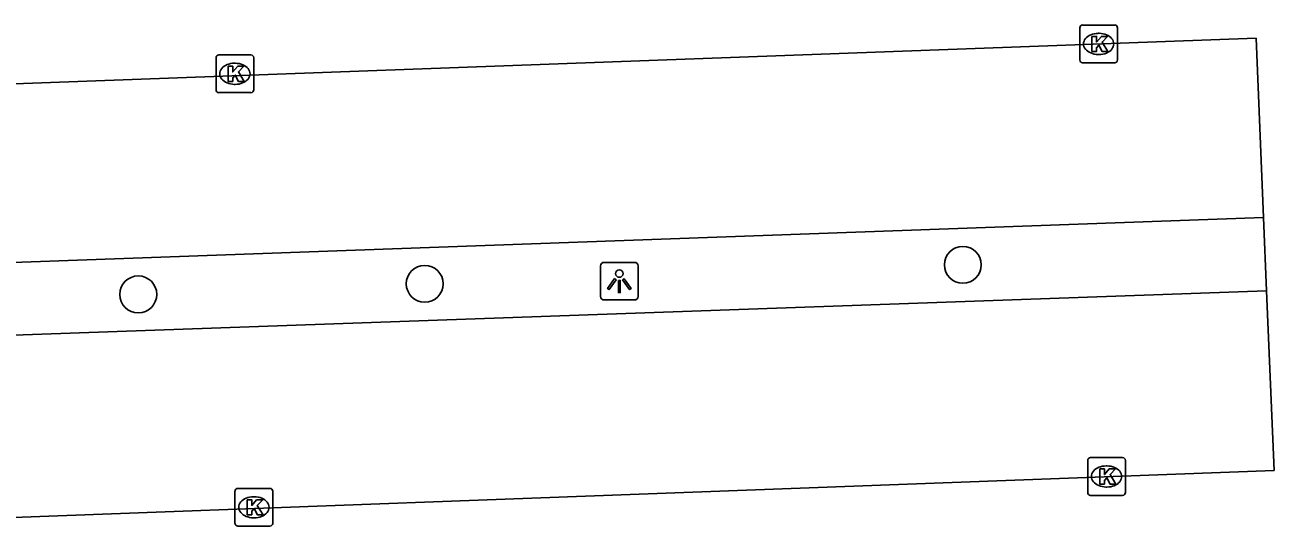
# Model space of a CAD drawing. Extents: x 160557 to 161245, y 385330 to 386505.
# Drawn here: x 160812.39 to 160845.5, y 386193.7 to 386207.21 of the extents above; entities that cross this region are included whole.
import ezdxf

# ---------------------------------------------------------------- set-up
doc = ezdxf.new("R2010")
doc.units = 0
for name, color, linetype in [('IMGEO_Boom', 7, 'Continuous'), ('IMGEO_Kolk', 7, 'Continuous'), ('IMGEO_Lichtpunt', 7, 'Continuous'), ('IMGEO_Parkeervlak_open', 7, 'Continuous'), ('IMGEO_Rijbaan_lokaal_open', 7, 'Continuous')]:
    doc.layers.add(name, color=color, linetype=linetype)

msp = doc.modelspace()

# ---------------------------------------------------------------- linework, layer by layer
at = {"layer": 'IMGEO_Boom'}
for centre in [(160837.252, 386200.853), (160822.989, 386200.351), (160815.398, 386200.071)]:
    msp.add_circle(centre, 0.489, dxfattribs=at)
at = {"layer": 'IMGEO_Kolk'}
for p, q in [((160840.351, 386206.28), (160840.351, 386207.132)), ((160840.426, 386207.206), (160841.278, 386207.206)), ((160840.839, 386206.986), (160840.864, 386206.986)), ((160841.352, 386207.132), (160841.352, 386206.28)), ((160817.458, 386205.488), (160817.458, 386206.34)), ((160817.533, 386206.414), (160818.385, 386206.414)), ((160818.459, 386206.34), (160818.459, 386205.488)), ((160840.862, 386206.426), (160840.837, 386206.426)), ((160817.946, 386206.194), (160817.971, 386206.194)), ((160841.278, 386206.206), (160840.426, 386206.206)), ((160817.969, 386205.634), (160817.944, 386205.634)), ((160818.385, 386205.414), (160817.533, 386205.414)), ((160840.636, 386195.747), (160841.488, 386195.747)), ((160840.561, 386194.821), (160840.561, 386195.673)), ((160841.049, 386195.527), (160841.074, 386195.527)), ((160841.562, 386195.673), (160841.562, 386194.821)), ((160817.961, 386194.006), (160817.961, 386194.858)), ((160818.036, 386194.932), (160818.888, 386194.932)), ((160818.449, 386194.712), (160818.474, 386194.712)), ((160818.962, 386194.858), (160818.962, 386194.006)), ((160841.488, 386194.747), (160840.636, 386194.747)), ((160841.072, 386194.967), (160841.047, 386194.967)), ((160818.472, 386194.152), (160818.447, 386194.152)), ((160818.888, 386193.932), (160818.036, 386193.932))]:
    msp.add_line(p, q, dxfattribs=at)
for points in [[(160840.351, 386206.28), (160840.351, 386207.132)], [(160840.426, 386207.206), (160841.278, 386207.206)], [(160841.352, 386207.132), (160841.352, 386206.28)], [(160840.672, 386206.906), (160840.795, 386206.906), (160840.795, 386206.755), (160840.925, 386206.906), (160841.089, 386206.906), (160840.943, 386206.755), (160841.096, 386206.506), (160840.944, 386206.506), (160840.859, 386206.67), (160840.795, 386206.603), (160840.795, 386206.506), (160840.672, 386206.506), (160840.672, 386206.906)], [(160817.458, 386205.488), (160817.458, 386206.34)], [(160817.533, 386206.414), (160818.385, 386206.414)], [(160818.459, 386206.34), (160818.459, 386205.488)], [(160817.779, 386206.114), (160817.902, 386206.114), (160817.902, 386205.963), (160818.032, 386206.114), (160818.196, 386206.114), (160818.05, 386205.963), (160818.203, 386205.714), (160818.051, 386205.714), (160817.966, 386205.878), (160817.902, 386205.811), (160817.902, 386205.714), (160817.779, 386205.714), (160817.779, 386206.114)], [(160841.278, 386206.206), (160840.426, 386206.206)], [(160818.385, 386205.414), (160817.533, 386205.414)], [(160840.636, 386195.747), (160841.488, 386195.747)], [(160840.561, 386194.821), (160840.561, 386195.673)], [(160840.882, 386195.447), (160841.005, 386195.447), (160841.005, 386195.296), (160841.135, 386195.447), (160841.299, 386195.447), (160841.153, 386195.296), (160841.306, 386195.047), (160841.154, 386195.047), (160841.069, 386195.211), (160841.005, 386195.144), (160841.005, 386195.047), (160840.882, 386195.047), (160840.882, 386195.447)], [(160841.562, 386195.673), (160841.562, 386194.821)], [(160817.961, 386194.006), (160817.961, 386194.858)], [(160818.036, 386194.932), (160818.888, 386194.932)], [(160818.962, 386194.858), (160818.962, 386194.006)], [(160841.488, 386194.747), (160840.636, 386194.747)], [(160818.282, 386194.632), (160818.405, 386194.632), (160818.405, 386194.481), (160818.535, 386194.632), (160818.699, 386194.632), (160818.553, 386194.481), (160818.706, 386194.232), (160818.554, 386194.232), (160818.469, 386194.396), (160818.405, 386194.329), (160818.405, 386194.232), (160818.282, 386194.232), (160818.282, 386194.632)], [(160818.888, 386193.932), (160818.036, 386193.932)]]:
    msp.add_lwpolyline(points, dxfattribs=at)
for centre, start, end in [((160840.428, 386207.13), 91.552, 178.448), ((160840.428, 386207.13), 91.552, 178.448), ((160841.276, 386207.13), 1.552, 88.448), ((160841.276, 386207.13), 1.552, 88.448), ((160817.535, 386206.338), 91.552, 178.448), ((160817.535, 386206.338), 91.552, 178.448), ((160818.383, 386206.338), 1.552, 88.448), ((160818.383, 386206.338), 1.552, 88.448), ((160840.428, 386206.282), 181.552, 268.448), ((160840.428, 386206.282), 181.552, 268.448), ((160841.276, 386206.282), 271.552, 358.448), ((160841.276, 386206.282), 271.552, 358.448), ((160817.535, 386205.49), 181.552, 268.448), ((160817.535, 386205.49), 181.552, 268.448), ((160818.383, 386205.49), 271.552, 358.448), ((160818.383, 386205.49), 271.552, 358.448), ((160840.638, 386195.671), 91.552, 178.448), ((160840.638, 386195.671), 91.552, 178.448), ((160841.486, 386195.671), 1.552, 88.448), ((160841.486, 386195.671), 1.552, 88.448), ((160818.038, 386194.856), 91.552, 178.448), ((160818.038, 386194.856), 91.552, 178.448), ((160818.886, 386194.856), 1.552, 88.448), ((160818.886, 386194.856), 1.552, 88.448), ((160840.638, 386194.823), 181.552, 268.448), ((160840.638, 386194.823), 181.552, 268.448), ((160841.486, 386194.823), 271.552, 358.448), ((160841.486, 386194.823), 271.552, 358.448), ((160818.038, 386194.008), 181.552, 268.448), ((160818.038, 386194.008), 181.552, 268.448), ((160818.886, 386194.008), 271.552, 358.448), ((160818.886, 386194.008), 271.552, 358.448)]:
    msp.add_arc(centre, 0.0765, start, end, dxfattribs=at)
for centre, major_axis, ratio, start_param, end_param in [((160840.838, 386206.706), (-0.387, 0.002), 0.722429, 4.712389, 7.853982), ((160840.863, 386206.706), (-0.39, 0.002), 0.717154, 1.570796, 4.712389), ((160817.945, 386205.914), (-0.387, 0.002), 0.722429, 4.712389, 7.853982), ((160817.97, 386205.914), (-0.39, 0.002), 0.717154, 1.570796, 4.712389), ((160841.048, 386195.247), (-0.387, 0.002), 0.722429, 4.712389, 7.853982), ((160841.073, 386195.247), (-0.39, 0.002), 0.717154, 1.570796, 4.712389), ((160818.448, 386194.432), (-0.387, 0.002), 0.722429, 4.712389, 7.853982), ((160818.473, 386194.432), (-0.39, 0.002), 0.717154, 1.570796, 4.712389)]:
    msp.add_ellipse(centre, major_axis=major_axis, ratio=ratio, start_param=start_param, end_param=end_param, dxfattribs=at)
at = {"layer": 'IMGEO_Lichtpunt'}
for p, q in [((160827.649, 386200.824), (160827.649, 386200.017)), ((160827.649, 386200.824), (160827.649, 386200.017)), ((160828.551, 386200.919), (160827.743, 386200.919)), ((160828.551, 386200.919), (160827.743, 386200.919)), ((160828.645, 386200.017), (160828.645, 386200.824)), ((160828.645, 386200.017), (160828.645, 386200.824)), ((160827.743, 386199.923), (160828.551, 386199.923)), ((160827.743, 386199.923), (160828.551, 386199.923))]:
    msp.add_line(p, q, dxfattribs=at)
for points in [[(160828.023, 386200.488), (160828.062, 386200.46), (160827.874, 386200.198), (160827.836, 386200.225), (160828.023, 386200.488)], [(160828.125, 386200.44), (160828.172, 386200.44), (160828.172, 386200.118), (160828.125, 386200.118), (160828.125, 386200.44)], [(160828.235, 386200.46), (160828.273, 386200.487), (160828.46, 386200.225), (160828.421, 386200.197), (160828.235, 386200.46)]]:
    msp.add_lwpolyline(points, dxfattribs=at)
msp.add_circle((160828.148, 386200.622), 0.0994, dxfattribs=at)
for centre, start, end in [((160827.743, 386200.824), 90, 180), ((160827.743, 386200.824), 90, 180), ((160828.551, 386200.824), 0, 90), ((160828.551, 386200.824), 0, 90), ((160827.743, 386200.017), 180, 270), ((160827.743, 386200.017), 180, 270), ((160828.551, 386200.017), 270, 0), ((160828.551, 386200.017), 270, 360)]:
    msp.add_arc(centre, 0.0946, start, end, dxfattribs=at)
at = {"layer": 'IMGEO_Parkeervlak_open'}
for points in [[(160845.221, 386202.111), (160799.286, 386200.457)], [(160799.349, 386198.539), (160845.302, 386200.163)]]:
    msp.add_lwpolyline(points, dxfattribs=at)
at = {"layer": 'IMGEO_Rijbaan_lokaal_open'}
for points in [[(160845.221, 386202.111), (160845.024, 386206.854), (160799.132, 386205.167), (160799.286, 386200.457)], [(160845.302, 386200.163), (160845.221, 386202.111)], [(160799.349, 386198.539), (160799.507, 386193.697), (160845.5, 386195.407), (160845.302, 386200.163)]]:
    msp.add_lwpolyline(points, dxfattribs=at)

doc.saveas('drawing.dxf')
